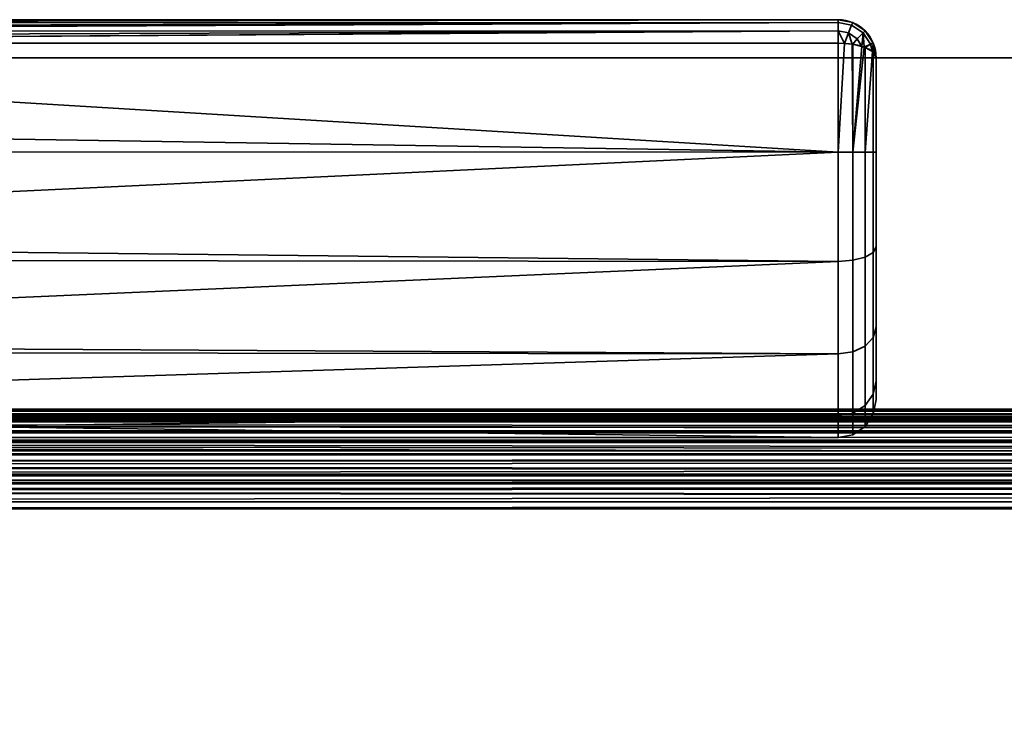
# Model space of a CAD drawing. Header units: millimetres. Extents: x -625 to 3625, y -115 to 71.
# Tile 792 of 1056: x 2636 to 2688, y 34 to 71. Entities that reach past the tile are written whole.
import ezdxf

# ---------------------------------------------------------------- set-up
doc = ezdxf.new("R2010")
doc.units = ezdxf.units.MM
doc.layers.add('151', color=7, linetype='Continuous', true_color=0xffffff)

# ---------------------------------------------------------------- blocks, each defined once
blk = doc.blocks.new('UG_SURFACE_003')
at = {"layer": '151', "color": 252, "linetype": 'Continuous', "lineweight": 35}
for points in [[(3625, -31, 2235), (3625, 69, 2235), (2275, 69, 2235), (2275, -31, 2235)], [(2275, 69, 2235), (3625, 69, 2235), (3475, 69, 2085), (2425, 69, 2085)], [(2425, -31, 2085), (2425, 69, 2085), (3475, 69, 2085), (3475, -31, 2085)]]:
    blk.add_3dface(points, dxfattribs=at)
blk = doc.blocks.new('UG_SURFACE_157')
at = {"layer": '151', "color": 43, "linetype": 'Continuous', "lineweight": 35}
for points in [[(2679, 71, 1116), (2679, 71, 1092), (2584, 71, 1092.051), (2584, 71, 1115.949)], [(2679, 71, 1092), (2584.002, 71, 1092), (2584, 71, 1092.051)], [(2584, 71, 1115.949), (2584.002, 71, 1116), (2679, 71, 1116)], [(2584.07, 70.888, 1091.34), (2584.002, 71, 1092), (2679, 71, 1092)], [(2679, 71, 1116), (2584.002, 71, 1116), (2584.07, 70.888, 1116.66)], [(2679, 71, 1092), (2584.081, 70.853, 1091.277), (2584.07, 70.888, 1091.34)], [(2584.07, 70.888, 1116.66), (2584.081, 70.853, 1116.723), (2679, 71, 1116)], [(2584.087, 70.835, 1091.243), (2584.081, 70.853, 1091.277), (2679, 71, 1092)], [(2679, 71, 1116), (2584.081, 70.853, 1116.723), (2584.087, 70.835, 1116.757)], [(2679, 71, 1092), (2679, 70.847, 1091.236), (2584.087, 70.835, 1091.243)], [(2584.087, 70.835, 1116.757), (2679, 70.847, 1116.764), (2679, 71, 1116)], [(2584.169, 70.566, 1090.757), (2584.087, 70.835, 1091.243), (2679, 70.847, 1091.236)], [(2679, 70.846, 1116.768), (2679, 70.847, 1116.764), (2584.087, 70.835, 1116.757)], [(2679, 70.846, 1116.768), (2584.087, 70.835, 1116.757), (2584.169, 70.566, 1117.244)], [(2679, 70.847, 1091.236), (2584.206, 70.416, 1090.621), (2584.169, 70.566, 1090.757)], [(2584.169, 70.566, 1117.244), (2584.206, 70.416, 1117.379), (2679, 70.846, 1116.768)], [(2584.21, 70.399, 1090.607), (2584.206, 70.416, 1090.621), (2679, 70.847, 1091.236)], [(2679, 70.846, 1116.768), (2584.206, 70.416, 1117.379), (2584.21, 70.399, 1117.393)], [(2679, 70.847, 1091.236), (2679, 70.846, 1091.232), (2584.21, 70.399, 1090.607)], [(2679, 70.846, 1091.232), (2679, 70.415, 1090.589), (2584.21, 70.399, 1090.607)], [(2584.21, 70.399, 1117.393), (2679, 70.415, 1117.411), (2679, 70.846, 1116.768)], [(2679, 70.847, 1091.236), (2679, 71, 1092), (2679.765, 70.848, 1092), (2679.707, 70.706, 1091.232)], [(2679.707, 70.706, 1116.768), (2679.765, 70.848, 1116), (2679, 71, 1116), (2679, 70.847, 1116.764)], [(2679, 71, 1092), (2679, 71, 1116), (2679.765, 70.848, 1116), (2679.765, 70.848, 1092)], [(2679.707, 70.706, 1091.232), (2679, 70.846, 1091.232), (2679, 70.847, 1091.236)], [(2679, 70.847, 1116.764), (2679, 70.846, 1116.768), (2679.707, 70.706, 1116.768)], [(2679, 70.415, 1090.589), (2679, 70.846, 1091.232), (2679.707, 70.706, 1091.232), (2679.539, 70.302, 1090.581)], [(2679.539, 70.302, 1117.419), (2679.707, 70.706, 1116.768), (2679, 70.846, 1116.768), (2679, 70.415, 1117.411)], [(2679.707, 70.706, 1091.232), (2680.306, 70.306, 1091.232), (2679.997, 69.997, 1090.581), (2679.539, 70.302, 1090.581)], [(2679.539, 70.302, 1117.419), (2679.997, 69.997, 1117.419), (2680.306, 70.306, 1116.768), (2679.707, 70.706, 1116.768)], [(2679.765, 70.848, 1092), (2680.414, 70.414, 1092), (2680.306, 70.306, 1091.232), (2679.707, 70.706, 1091.232)], [(2679.707, 70.706, 1116.768), (2680.306, 70.306, 1116.768), (2680.414, 70.414, 1116), (2679.765, 70.848, 1116)], [(2679.765, 70.848, 1092), (2679.765, 70.848, 1116), (2680.414, 70.414, 1116), (2680.414, 70.414, 1092)], [(2584.289, 70.067, 1090.308), (2584.21, 70.399, 1090.607), (2679, 70.415, 1090.589)], [(2679, 70.41, 1117.419), (2679, 70.415, 1117.411), (2584.21, 70.399, 1117.393)], [(2679, 70.41, 1117.419), (2584.21, 70.399, 1117.393), (2584.289, 70.067, 1117.692)], [(2679, 70.415, 1090.589), (2584.35, 69.783, 1090.16), (2584.289, 70.067, 1090.308)], [(2584.289, 70.067, 1117.692), (2584.35, 69.783, 1117.84), (2679, 70.41, 1117.419)], [(2584.353, 69.769, 1090.154), (2584.35, 69.783, 1090.16), (2679, 70.415, 1090.589)], [(2679, 70.41, 1117.419), (2584.35, 69.783, 1117.84), (2584.353, 69.769, 1117.846)], [(2679, 70.415, 1090.589), (2679, 70.41, 1090.581), (2584.353, 69.769, 1090.154)], [(2679, 70.41, 1090.581), (2679, 69.769, 1090.154), (2584.353, 69.769, 1090.154)], [(2584.353, 69.769, 1117.846), (2679, 69.769, 1117.846), (2679, 70.41, 1117.419)], [(2679.539, 70.302, 1090.581), (2679, 70.41, 1090.581), (2679, 70.415, 1090.589)], [(2679, 70.415, 1117.411), (2679, 70.41, 1117.419), (2679.539, 70.302, 1117.419)], [(2679, 70.41, 1090.581), (2679.539, 70.302, 1090.581), (2679.339, 69.743, 1090.216)], [(2679.339, 69.743, 1090.216), (2679, 69.769, 1090.154), (2679, 70.41, 1090.581)], [(2679, 70.41, 1117.419), (2679, 69.769, 1117.846), (2679.339, 69.743, 1117.784)], [(2679.339, 69.743, 1117.784), (2679.539, 70.302, 1117.419), (2679, 70.41, 1117.419)], [(2679.729, 69.713, 1090.288), (2679.339, 69.743, 1090.216), (2679.539, 70.302, 1090.581)], [(2679.539, 70.302, 1117.419), (2679.339, 69.743, 1117.784), (2679.729, 69.713, 1117.712)], [(2679.539, 70.302, 1090.581), (2679.997, 69.997, 1090.581), (2679.729, 69.713, 1090.288)], [(2679.729, 69.713, 1117.712), (2679.997, 69.997, 1117.419), (2679.539, 70.302, 1117.419)], [(2680.245, 69.587, 1090.59), (2679.997, 69.997, 1090.581), (2680.306, 70.306, 1091.232)], [(2680.306, 70.306, 1116.768), (2679.997, 69.997, 1117.419), (2680.245, 69.587, 1117.41)], [(2680.306, 70.306, 1091.232), (2680.369, 69.556, 1090.667), (2680.245, 69.587, 1090.59)], [(2680.245, 69.587, 1117.41), (2680.369, 69.556, 1117.333), (2680.306, 70.306, 1116.768)], [(2680.414, 70.414, 1092), (2680.848, 69.765, 1092), (2680.706, 69.707, 1091.232), (2680.306, 70.306, 1091.232)], [(2680.306, 70.306, 1116.768), (2680.706, 69.707, 1116.768), (2680.848, 69.765, 1116), (2680.414, 70.414, 1116)], [(2680.306, 70.306, 1091.232), (2680.706, 69.707, 1091.232), (2680.369, 69.556, 1090.667)], [(2680.369, 69.556, 1117.333), (2680.706, 69.707, 1116.768), (2680.306, 70.306, 1116.768)], [(2680.414, 70.414, 1092), (2680.414, 70.414, 1116), (2680.848, 69.765, 1116), (2680.848, 69.765, 1092)], [(2679, 64.025, 1089), (2581, 65.568, 1089.082), (2584.353, 69.769, 1090.154)], [(2584.353, 69.769, 1117.846), (2581, 65.568, 1118.918), (2679, 64.025, 1119)], [(2679, 64.025, 1119), (2679, 69.769, 1117.846), (2584.353, 69.769, 1117.846)], [(2584.353, 69.769, 1090.154), (2679, 69.769, 1090.154), (2679, 64.025, 1089)], [(2679, 64.025, 1089), (2679, 69.769, 1090.154), (2679.339, 69.743, 1090.216)], [(2679.339, 69.743, 1117.784), (2679, 69.769, 1117.846), (2679, 64.025, 1119)], [(2679, 64.025, 1119), (2679.765, 64.025, 1118.848), (2679.729, 69.713, 1117.712), (2679.339, 69.743, 1117.784)], [(2679.765, 64.025, 1089.152), (2679, 64.025, 1089), (2679.339, 69.743, 1090.216), (2679.729, 69.713, 1090.288)], [(2679.765, 69.711, 1090.294), (2679.729, 69.713, 1090.288), (2679.997, 69.997, 1090.581)], [(2679.997, 69.997, 1117.419), (2679.729, 69.713, 1117.712), (2679.765, 69.711, 1117.706)], [(2679.765, 64.025, 1118.848), (2679.765, 69.711, 1117.706), (2679.729, 69.713, 1117.712)], [(2679.729, 69.713, 1090.288), (2679.765, 69.711, 1090.294), (2679.765, 64.025, 1089.152)], [(2679.997, 69.997, 1090.581), (2680.245, 69.587, 1090.59), (2679.765, 69.711, 1090.294)], [(2679.765, 69.711, 1117.706), (2680.245, 69.587, 1117.41), (2679.997, 69.997, 1117.419)], [(2679.765, 64.025, 1089.152), (2679.765, 69.711, 1090.294), (2680.245, 69.587, 1090.59)], [(2680.245, 69.587, 1117.41), (2679.765, 69.711, 1117.706), (2679.765, 64.025, 1118.848)], [(2680.369, 69.556, 1117.333), (2680.245, 69.587, 1117.41), (2679.765, 64.025, 1118.848)], [(2679.765, 64.025, 1089.152), (2680.245, 69.587, 1090.59), (2680.369, 69.556, 1090.667)], [(2679.765, 64.025, 1118.848), (2680.414, 64.024, 1118.414), (2680.414, 69.544, 1117.305), (2680.369, 69.556, 1117.333)], [(2680.369, 69.556, 1090.667), (2680.414, 69.544, 1090.695), (2680.414, 64.024, 1089.586), (2679.765, 64.025, 1089.152)], [(2680.414, 69.544, 1090.695), (2680.369, 69.556, 1090.667), (2680.706, 69.707, 1091.232)], [(2680.706, 69.707, 1116.768), (2680.369, 69.556, 1117.333), (2680.414, 69.544, 1117.305)], [(2680.706, 69.707, 1091.232), (2680.806, 69.318, 1091.236), (2680.414, 69.544, 1090.695)], [(2680.414, 69.544, 1117.305), (2680.806, 69.318, 1116.764), (2680.706, 69.707, 1116.768)], [(2680.414, 64.024, 1089.586), (2680.414, 69.544, 1090.695), (2680.806, 69.318, 1091.236)], [(2680.806, 69.318, 1116.764), (2680.414, 69.544, 1117.305), (2680.414, 64.024, 1118.414)], [(2680.806, 69.318, 1091.236), (2680.706, 69.707, 1091.232), (2680.848, 69.765, 1092)], [(2680.848, 69.765, 1116), (2680.706, 69.707, 1116.768), (2680.806, 69.318, 1116.764)], [(2680.848, 69.765, 1092), (2680.848, 69.294, 1091.293), (2680.806, 69.318, 1091.236)], [(2680.806, 69.318, 1116.764), (2680.848, 69.294, 1116.706), (2680.848, 69.765, 1116)], [(2680.848, 69.765, 1092), (2681, 69, 1092), (2680.848, 69.294, 1091.293)], [(2680.848, 69.294, 1116.706), (2681, 69, 1116), (2680.848, 69.765, 1116)], [(2680.848, 69.765, 1092), (2680.848, 69.765, 1116), (2681, 69, 1116), (2681, 69, 1092)], [(2680.414, 64.024, 1118.414), (2680.848, 64.023, 1117.765), (2680.848, 69.294, 1116.706), (2680.806, 69.318, 1116.764)], [(2680.806, 69.318, 1091.236), (2680.848, 69.294, 1091.293), (2680.848, 64.023, 1090.235), (2680.414, 64.024, 1089.586)], [(2681, 69, 1092), (2681, 64.022, 1091), (2680.848, 64.023, 1090.235), (2680.848, 69.294, 1091.293)], [(2681, 64.022, 1117), (2681, 69, 1116), (2680.848, 69.294, 1116.706), (2680.848, 64.023, 1117.765)], [(2681, 69, 1092), (2681, 69, 1116), (2681, 64.022, 1117), (2681, 59.04, 1116.017)], [(2681, 59.04, 1091.983), (2681, 64.022, 1091), (2681, 69, 1092), (2681, 59.04, 1116.017)], [(2679, 64.025, 1089), (2581, 64.051, 1089.242), (2581, 65.568, 1089.082)], [(2581, 65.568, 1118.918), (2581, 64.051, 1118.758), (2679, 64.025, 1119)], [(2679, 64.025, 1119), (2581, 64.051, 1118.758), (2581, 59.365, 1118.266)], [(2581, 59.365, 1089.734), (2581, 64.051, 1089.242), (2679, 64.025, 1089)], [(2581, 59.365, 1118.266), (2679, 58.277, 1117.865), (2679, 64.025, 1119)], [(2679, 64.025, 1089), (2679, 58.277, 1090.135), (2581, 59.365, 1089.734)], [(2679.765, 64.025, 1089.152), (2679.765, 58.335, 1090.275), (2679, 58.277, 1090.135), (2679, 64.025, 1089)], [(2679.765, 58.335, 1117.725), (2679.765, 64.025, 1118.848), (2679, 64.025, 1119), (2679, 58.277, 1117.865)], [(2680.414, 64.024, 1089.586), (2680.414, 58.501, 1090.676), (2679.765, 58.335, 1090.275), (2679.765, 64.025, 1089.152)], [(2680.414, 58.501, 1117.324), (2680.414, 64.024, 1118.414), (2679.765, 64.025, 1118.848), (2679.765, 58.335, 1117.725)], [(2680.848, 64.023, 1090.235), (2680.848, 58.748, 1091.276), (2680.414, 58.501, 1090.676), (2680.414, 64.024, 1089.586)], [(2680.848, 58.748, 1116.724), (2680.848, 64.023, 1117.765), (2680.414, 64.024, 1118.414), (2680.414, 58.501, 1117.324)], [(2681, 64.022, 1091), (2681, 59.04, 1091.983), (2680.848, 58.748, 1091.276), (2680.848, 64.023, 1090.235)], [(2681, 59.04, 1116.017), (2681, 64.022, 1117), (2680.848, 64.023, 1117.765), (2680.848, 58.748, 1116.724)], [(2679, 58.277, 1090.135), (2581, 58.376, 1090.305), (2581, 59.365, 1089.734)], [(2581, 59.365, 1118.266), (2581, 58.376, 1117.695), (2679, 58.277, 1117.865)], [(2680.848, 58.748, 1091.276), (2680.848, 54.275, 1094.258), (2680.414, 53.816, 1093.799), (2680.414, 58.501, 1090.676)], [(2680.848, 54.275, 1113.742), (2680.848, 58.748, 1116.724), (2680.414, 58.501, 1117.324), (2680.414, 53.816, 1114.201)], [(2681, 59.04, 1091.983), (2681, 54.815, 1094.8), (2680.848, 54.275, 1094.258), (2680.848, 58.748, 1091.276)], [(2681, 54.815, 1113.2), (2681, 59.04, 1116.017), (2680.848, 58.748, 1116.724), (2680.848, 54.275, 1113.742)], [(2681, 54.815, 1094.8), (2681, 59.04, 1116.017), (2681, 54.815, 1113.2)], [(2681, 54.815, 1094.8), (2681, 59.04, 1091.983), (2681, 59.04, 1116.017)], [(2679, 58.277, 1117.865), (2581, 58.376, 1117.695), (2581, 53.963, 1115.147)], [(2581, 53.963, 1092.853), (2581, 58.376, 1090.305), (2679, 58.277, 1090.135)], [(2581, 53.963, 1115.147), (2679, 53.402, 1114.615), (2679, 58.277, 1117.865)], [(2679, 58.277, 1090.135), (2679, 53.402, 1093.385), (2581, 53.963, 1092.853)], [(2679.765, 58.335, 1090.275), (2679.765, 53.51, 1093.492), (2679, 53.402, 1093.385), (2679, 58.277, 1090.135)], [(2679.765, 53.51, 1114.508), (2679.765, 58.335, 1117.725), (2679, 58.277, 1117.865), (2679, 53.402, 1114.615)], [(2680.414, 58.501, 1090.676), (2680.414, 53.816, 1093.799), (2679.765, 53.51, 1093.492), (2679.765, 58.335, 1090.275)], [(2680.414, 53.816, 1114.201), (2680.414, 58.501, 1117.324), (2679.765, 58.335, 1117.725), (2679.765, 53.51, 1114.508)], [(2681, 54.815, 1094.8), (2681, 51.992, 1099.02), (2680.848, 51.285, 1098.727), (2680.848, 54.275, 1094.258)], [(2681, 51.992, 1108.98), (2681, 54.815, 1113.2), (2680.848, 54.275, 1113.742), (2680.848, 51.285, 1109.273)], [(2681, 54.815, 1113.2), (2681, 51.992, 1108.98), (2681, 51, 1104)], [(2681, 51, 1104), (2681, 51.992, 1099.02), (2681, 54.815, 1094.8), (2681, 54.815, 1113.2)], [(2679, 53.402, 1093.385), (2581, 53.516, 1093.467), (2581, 53.963, 1092.853)], [(2581, 53.963, 1115.147), (2581, 53.516, 1114.532), (2679, 53.402, 1114.615)], [(2680.848, 54.275, 1094.258), (2680.848, 51.285, 1098.727), (2680.414, 50.685, 1098.478), (2680.414, 53.816, 1093.799)], [(2680.848, 51.285, 1109.273), (2680.848, 54.275, 1113.742), (2680.414, 53.816, 1114.201), (2680.414, 50.685, 1109.522)], [(2679, 53.402, 1114.615), (2581, 53.516, 1114.532), (2581, 50.297, 1110.101)], [(2581, 50.297, 1097.899), (2581, 53.516, 1093.467), (2679, 53.402, 1093.385)], [(2679.765, 53.51, 1093.492), (2679.765, 50.285, 1098.312), (2679, 50.144, 1098.254), (2679, 53.402, 1093.385)], [(2679.765, 50.285, 1109.688), (2679.765, 53.51, 1114.508), (2679, 53.402, 1114.615), (2679, 50.144, 1109.746)], [(2680.414, 53.816, 1093.799), (2680.414, 50.685, 1098.478), (2679.765, 50.285, 1098.312), (2679.765, 53.51, 1093.492)], [(2680.414, 50.685, 1109.522), (2680.414, 53.816, 1114.201), (2679.765, 53.51, 1114.508), (2679.765, 50.285, 1109.688)], [(2581, 50.297, 1110.101), (2679, 50.144, 1109.746), (2679, 53.402, 1114.615)], [(2581, 50.297, 1097.899), (2679, 53.402, 1093.385), (2679, 50.144, 1098.254)], [(2681, 51.992, 1099.02), (2681, 51, 1104), (2680.848, 50.235, 1104), (2680.848, 51.285, 1098.727)], [(2681, 51, 1104), (2681, 51.992, 1108.98), (2680.848, 51.285, 1109.273), (2680.848, 50.235, 1104)], [(2680.848, 51.285, 1098.727), (2680.848, 50.235, 1104), (2680.414, 49.586, 1104), (2680.414, 50.685, 1098.478)], [(2680.848, 50.235, 1104), (2680.848, 51.285, 1109.273), (2680.414, 50.685, 1109.522), (2680.414, 49.586, 1104)], [(2680.414, 50.685, 1098.478), (2680.414, 49.586, 1104), (2679.765, 49.152, 1104), (2679.765, 50.285, 1098.312)], [(2680.414, 49.586, 1104), (2680.414, 50.685, 1109.522), (2679.765, 50.285, 1109.688), (2679.765, 49.152, 1104)], [(2679, 50.144, 1098.254), (2581, 50.218, 1098.27), (2581, 50.297, 1097.899)], [(2581, 50.297, 1110.101), (2581, 50.218, 1109.73), (2679, 50.144, 1109.746)], [(2679, 50.144, 1109.746), (2581, 50.218, 1109.73), (2581, 49, 1104)], [(2679, 49, 1104), (2581, 49, 1104), (2581, 50.218, 1098.27)], [(2581, 50.218, 1098.27), (2679, 50.144, 1098.254), (2679, 49, 1104)], [(2581, 49, 1104), (2679, 49, 1104), (2679, 50.144, 1109.746)], [(2679.765, 50.285, 1098.312), (2679.765, 49.152, 1104), (2679, 49, 1104), (2679, 50.144, 1098.254)], [(2679.765, 49.152, 1104), (2679.765, 50.285, 1109.688), (2679, 50.144, 1109.746), (2679, 49, 1104)]]:
    blk.add_3dface(points, dxfattribs=at)
blk = doc.blocks.new('UG_SURFACE_178')
at = {"layer": '151', "color": 31, "linetype": 'Continuous', "lineweight": 35}
for points in [[(3460.75, 50.25, 2069.25), (3405.75, 50.25, 2014.25), (2494.25, 50.25, 2014.25), (2439.25, 50.25, 2069.25)], [(3460.75, -34.75, 2069.25), (3460.75, 50.25, 2069.25), (2439.25, 50.25, 2069.25), (2439.25, -34.75, 2069.25)], [(2495.7, 49.999, 2012.8), (2494.25, 50.25, 2014.25), (3405.75, 50.25, 2014.25)], [(3405.75, 50.25, 2014.25), (3404.317, 49.873, 2012.817), (2495.7, 49.999, 2012.8)], [(2495.929, 49.96, 2012.571), (2495.7, 49.999, 2012.8), (3404.317, 49.873, 2012.817)], [(2495.929, 49.96, 2012.571), (3404.317, 49.873, 2012.817), (3403.289, 49.603, 2011.789)], [(3403.289, 49.603, 2011.789), (2497.01, 49.311, 2011.49), (2495.929, 49.96, 2012.571)], [(3403.289, 49.603, 2011.789), (3403, 49.334, 2011.5), (2497.01, 49.311, 2011.49)], [(2497.618, 48.946, 2010.882), (2497.01, 49.311, 2011.49), (3403, 49.334, 2011.5)], [(2497.618, 48.946, 2010.882), (3403, 49.334, 2011.5), (3401.874, 48.289, 2010.374)], [(3401.874, 48.289, 2010.374), (2498.129, 48.303, 2010.371), (2497.618, 48.946, 2010.882)], [(2498.606, 47.705, 2009.894), (2498.129, 48.303, 2010.371), (3401.874, 48.289, 2010.374)], [(2498.606, 47.705, 2009.894), (3401.874, 48.289, 2010.374), (3401.592, 48.028, 2010.092)], [(3401.592, 48.028, 2010.092), (2498.887, 47.018, 2009.613), (2498.606, 47.705, 2009.894)], [(3401.592, 48.028, 2010.092), (3401.128, 47.005, 2009.628), (2498.887, 47.018, 2009.613)], [(2499.076, 46.558, 2009.424), (2498.887, 47.018, 2009.613), (3401.128, 47.005, 2009.628)], [(2499.076, 46.558, 2009.424), (3401.128, 47.005, 2009.628), (3400.923, 46.554, 2009.423)], [(3400.923, 46.554, 2009.423), (2499.2, 45.625, 2009.3), (2499.076, 46.558, 2009.424)], [(3400.923, 46.554, 2009.423), (3400.8, 45.626, 2009.3), (2499.2, 45.625, 2009.3)], [(2499.25, 45.25, 2009.25), (2499.2, 45.625, 2009.3), (3400.8, 45.626, 2009.3)], [(3400.8, 45.626, 2009.3), (3400.75, 45.25, 2009.25), (2499.25, 45.25, 2009.25)], [(3400.75, 45.25, 2009.25), (3400.75, 5, 2009.25), (2499.25, 5, 2009.25), (2499.25, 45.25, 2009.25)]]:
    blk.add_3dface(points, dxfattribs=at)
blk = doc.blocks.new('UG_SURFACE_179')
at = {"layer": '151', "color": 7, "linetype": 'Continuous', "lineweight": 35}
for points in [[(3460.75, 50.5, 2069.25), (2439.25, 50.5, 2069.25), (2439.25, 50.25, 2069.25), (3460.75, 50.25, 2069.25)], [(3405.75, 50.5, 2014.25), (2494.25, 50.5, 2014.25), (2439.25, 50.5, 2069.25), (3460.75, 50.5, 2069.25)], [(2494.671, 50.399, 2013.829), (2494.25, 50.5, 2014.25), (3405.75, 50.5, 2014.25)], [(3405.75, 50.5, 2014.25), (3405.329, 50.392, 2013.829), (2494.671, 50.399, 2013.829)], [(2496.162, 50.042, 2012.338), (2494.671, 50.399, 2013.829), (3405.329, 50.392, 2013.829)], [(3405.329, 50.392, 2013.829), (3403.842, 50.013, 2012.342), (2496.162, 50.042, 2012.338)], [(3405.75, 50.25, 2014.25), (3460.75, 50.25, 2069.25), (2439.25, 50.25, 2069.25), (2494.25, 50.25, 2014.25)], [(3404.071, 49.96, 2012.571), (2494.25, 50.25, 2014.25), (2496.08, 49.811, 2012.42)], [(3404.071, 49.96, 2012.571), (3405.75, 50.25, 2014.25), (2494.25, 50.25, 2014.25)], [(2496.08, 49.811, 2012.42), (3403.919, 49.868, 2012.419), (3404.071, 49.96, 2012.571)], [(3402.382, 48.946, 2010.882), (3403.919, 49.868, 2012.419), (2496.08, 49.811, 2012.42)], [(3402.382, 48.946, 2010.882), (2496.08, 49.811, 2012.42), (2496.516, 49.707, 2011.984)], [(2496.629, 49.93, 2011.87), (2496.162, 50.042, 2012.338), (3403.842, 50.013, 2012.342)], [(2496.629, 49.93, 2011.87), (3403.842, 50.013, 2012.342), (3403.232, 49.857, 2011.732)], [(3403.232, 49.857, 2011.732), (2497.526, 49.249, 2010.974), (2496.629, 49.93, 2011.87)], [(3403.232, 49.857, 2011.732), (3402.497, 49.219, 2010.997), (2497.526, 49.249, 2010.974)], [(2496.516, 49.707, 2011.984), (3402.232, 48.757, 2010.732), (3402.382, 48.946, 2010.882)], [(2496.516, 49.707, 2011.984), (2497.776, 48.751, 2010.725), (3402.232, 48.757, 2010.732)], [(2498.118, 48.8, 2010.382), (2497.526, 49.249, 2010.974), (3402.497, 49.219, 2010.997)], [(2498.118, 48.8, 2010.382), (3402.497, 49.219, 2010.997), (3401.546, 48.395, 2010.046)], [(3401.546, 48.395, 2010.046), (2498.599, 48.089, 2009.901), (2498.118, 48.8, 2010.382)], [(3401.394, 47.705, 2009.894), (3402.232, 48.757, 2010.732), (2497.776, 48.751, 2010.725)], [(3401.394, 47.705, 2009.894), (2497.776, 48.751, 2010.725), (2497.934, 48.631, 2010.566)], [(2497.934, 48.631, 2010.566), (3401.132, 47.065, 2009.632), (3401.394, 47.705, 2009.894)], [(2497.934, 48.631, 2010.566), (2498.757, 47.416, 2009.743), (3401.132, 47.065, 2009.632)], [(3401.546, 48.395, 2010.046), (3401.399, 48.111, 2009.898), (2498.599, 48.089, 2009.901)], [(2498.982, 47.524, 2009.518), (2498.599, 48.089, 2009.901), (3401.399, 48.111, 2009.898)], [(2498.982, 47.524, 2009.518), (3401.399, 48.111, 2009.898), (3400.76, 46.881, 2009.26)], [(2498.757, 47.416, 2009.743), (2498.872, 47.069, 2009.629), (3401.132, 47.065, 2009.632)], [(3400.76, 46.881, 2009.26), (2499.245, 46.729, 2009.255), (2498.982, 47.524, 2009.518)], [(3400.924, 46.558, 2009.424), (2498.872, 47.069, 2009.629), (2499.159, 46.202, 2009.341)], [(3400.924, 46.558, 2009.424), (3401.132, 47.065, 2009.632), (2498.872, 47.069, 2009.629)], [(3400.76, 46.881, 2009.26), (3400.739, 46.75, 2009.239), (2499.245, 46.729, 2009.255)], [(2499.404, 46.249, 2009.096), (2499.245, 46.729, 2009.255), (3400.739, 46.75, 2009.239)], [(2499.404, 46.249, 2009.096), (3400.739, 46.75, 2009.239), (3400.5, 45.25, 2009)], [(2499.159, 46.202, 2009.341), (3400.75, 45.25, 2009.25), (3400.924, 46.558, 2009.424)], [(2499.159, 46.202, 2009.341), (2499.25, 45.25, 2009.25), (3400.75, 45.25, 2009.25)], [(3400.5, 45.25, 2009), (2499.5, 45.25, 2009), (2499.404, 46.249, 2009.096)], [(3400.75, 5, 2009.25), (3400.75, 45.25, 2009.25), (2499.25, 45.25, 2009.25), (2499.25, 5, 2009.25)], [(2499.5, 5, 2009), (2499.5, 45.25, 2009), (3400.5, 45.25, 2009), (3400.5, 5, 2009)]]:
    blk.add_3dface(points, dxfattribs=at)

msp = doc.modelspace()

# ---------------------------------------------------------------- linework, layer by layer
at = {"layer": '151', "color": 252, "linetype": 'Continuous', "lineweight": -3, "true_color": 0x939598}
for p, q in [((2679, 71, 1092), (2584.002, 71, 1092)), ((2584.002, 71, 1116), (2679, 71, 1116)), ((2679, 71, 1116), (2679, 71, 1092)), ((2679, 69.769, 1117.846), (2584.353, 69.769, 1117.846)), ((2584.353, 69.769, 1090.154), (2679, 69.769, 1090.154)), ((2275, 69, 2235), (3625, 69, 2235)), ((3475, 69, 2085), (2425, 69, 2085)), ((2681, 69, 1092), (2681, 69, 1116)), ((3460.75, 50.5, 2069.25), (2439.25, 50.5, 2069.25)), ((3405.75, 50.5, 2014.25), (2494.25, 50.5, 2014.25)), ((3460.75, 50.25, 2069.25), (2439.25, 50.25, 2069.25)), ((3460.75, 50.25, 2069.25), (2439.25, 50.25, 2069.25)), ((3405.75, 50.25, 2014.25), (2494.25, 50.25, 2014.25)), ((3400.75, 45.25, 2009.25), (2499.25, 45.25, 2009.25)), ((3400.75, 45.25, 2009.25), (2499.25, 45.25, 2009.25)), ((3400.5, 45.25, 2009), (2499.5, 45.25, 2009))]:
    msp.add_line(p, q, dxfattribs=at)
at = {"layer": '151', "color": 252, "linetype": 'Continuous', "lineweight": -3, "true_color": 0x939598, "extrusion": (1, 0, 0)}
for centre, radius, start, end in [((69, 1116, 2679), 2, 0, 67.3801), ((69, 1092, 2679), 2, 292.6199, 0), ((64, 1104, 2681), 13, 67.3801, 292.6199)]:
    msp.add_arc(centre, radius, start, end, dxfattribs=at)
at = {"layer": '151', "color": 252, "linetype": 'Continuous', "lineweight": -3, "true_color": 0x939598}
msp.add_arc((2679, 69, 1116), 2, 0, 90, dxfattribs=at)
at = {"layer": '151', "color": 252, "linetype": 'Continuous', "lineweight": -3, "true_color": 0x939598, "extrusion": (0, 0, -1)}
msp.add_arc((-2679, 69, -1092), 2, 90, 180, dxfattribs=at)
at = {"layer": '151', "color": 252, "linetype": 'Continuous', "lineweight": -3, "true_color": 0x939598, "extrusion": (-1, 0, 0)}
msp.add_arc((-64, 1104, -2679), 15, 247.3801, 112.6199, dxfattribs=at)
at = {"layer": '151', "color": 252, "linetype": 'Continuous', "lineweight": -3, "true_color": 0x939598, "extrusion": (-1.44783e-14, -0.923077, -0.384615)}
msp.add_arc((2679, 981.462, -483.692), 2, 270, 360, dxfattribs=at)
at = {"layer": '151', "color": 252, "linetype": 'Continuous', "lineweight": -3, "true_color": 0x939598, "extrusion": (0, -0.923077, 0.384615)}
msp.add_arc((2679, 1056.692, 365.538), 2, 0, 90, dxfattribs=at)
at = {"layer": '151', "color": 252, "linetype": 'Continuous', "lineweight": -3, "true_color": 0x939598}
msp.add_open_spline([(3405.75, 50.25, 2014.25), (3101.917, 50.25, 2014.25), (2798.083, 50.25, 2014.25), (2494.25, 50.25, 2014.25)], degree=3, dxfattribs=at)

# ---------------------------------------------------------------- block references
for name in ['UG_SURFACE_157', 'UG_SURFACE_003', 'UG_SURFACE_179', 'UG_SURFACE_178']:
    msp.add_blockref(name, (0, 0), dxfattribs=at)

doc.saveas('drawing.dxf')
